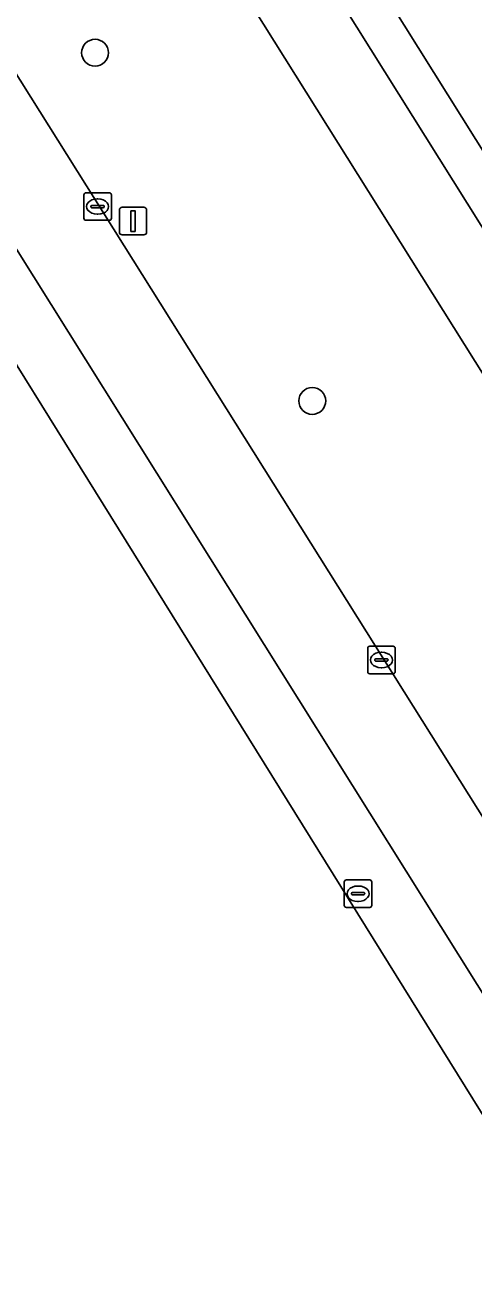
# Model space of a CAD drawing. Extents: x 160077 to 160948, y 386481 to 387498.
# Drawn here: x 160514.22 to 160530.54, y 386604.57 to 386650.13 of the extents above; entities that cross this region are included whole.
import ezdxf

# ---------------------------------------------------------------- set-up
doc = ezdxf.new("R2010")
doc.units = 0
for name, color, linetype in [('IMGEO_Berm_groen', 7, 'Continuous'), ('IMGEO_Boom', 7, 'Continuous'), ('IMGEO_Fietspad_gesloten', 7, 'Continuous'), ('IMGEO_Groenvoorziening', 7, 'Continuous'), ('IMGEO_Kolk', 7, 'Continuous'), ('IMGEO_Lichtmast', 7, 'Continuous'), ('IMGEO_OVBaan_gesloten', 7, 'Continuous'), ('IMGEO_Rijbaan_regionaal_gesloten', 7, 'Continuous'), ('IMGEO_Rioolput', 7, 'Continuous'), ('IMGEO_Voetpad_open', 7, 'Continuous')]:
    doc.layers.add(name, color=color, linetype=linetype)

msp = doc.modelspace()

# ---------------------------------------------------------------- linework, layer by layer
at = {"layer": 'IMGEO_Berm_groen'}
for points in [[(160469.262, 386719.4), (160555.818, 386581.643), (160559.632, 386575.392), (160564.214, 386568.079), (160567.677, 386562.751)], [(160583.066, 386554.607), (160580.234, 386559.082), (160573.74, 386569.221), (160562.433, 386587.034), (160550.968, 386605.402), (160545.504, 386614.157), (160545.353, 386614.4), (160540.384, 386622.308), (160531.85, 386635.887), (160531.36, 386636.669), (160520.175, 386654.495), (160507.988, 386673.919), (160499.383, 386687.635)]]:
    msp.add_lwpolyline(points, dxfattribs=at)
at = {"layer": 'IMGEO_Boom'}
for centre in [(160516.768, 386649.12), (160524.664, 386636.471)]:
    msp.add_circle(centre, 0.489, dxfattribs=at)
at = {"layer": 'IMGEO_Fietspad_gesloten'}
msp.add_lwpolyline([(160454.087, 386759.909), (160465.892, 386741.082), (160468.64, 386736.699), (160476.448, 386724.239), (160486.744, 386707.806), (160498.978, 386688.282), (160499.383, 386687.635), (160507.988, 386673.919), (160520.175, 386654.495), (160531.36, 386636.669), (160531.85, 386635.887), (160540.384, 386622.308), (160545.353, 386614.4), (160547.703, 386615.911), (160534.247, 386637.359), (160508.937, 386677.691), (160508.908, 386677.738), (160505.238, 386683.614), (160501.792, 386689.072), (160470.983, 386738.226)], dxfattribs=at)
at = {"layer": 'IMGEO_Groenvoorziening'}
msp.add_lwpolyline([(160524.32, 386656.006), (160535.38, 386638.369), (160539.496, 386640.901), (160527.678, 386660.188)], dxfattribs=at)
at = {"layer": 'IMGEO_Kolk'}
for p, q in [((160516.359, 386643.107), (160516.359, 386643.959)), ((160516.434, 386644.033), (160517.286, 386644.033)), ((160517.36, 386643.959), (160517.36, 386643.107)), ((160516.618, 386643.527), (160516.618, 386643.539)), ((160517.056, 386643.49), (160516.658, 386643.49)), ((160516.661, 386643.576), (160517.059, 386643.576)), ((160516.847, 386643.813), (160516.872, 386643.813)), ((160517.102, 386643.539), (160517.102, 386643.527)), ((160517.286, 386643.033), (160516.434, 386643.033)), ((160516.87, 386643.253), (160516.845, 386643.253)), ((160526.68, 386626.631), (160526.68, 386627.483)), ((160526.755, 386627.557), (160527.607, 386627.557)), ((160527.681, 386627.483), (160527.681, 386626.631)), ((160526.939, 386627.051), (160526.939, 386627.063)), ((160527.377, 386627.014), (160526.979, 386627.014)), ((160526.982, 386627.1), (160527.38, 386627.1)), ((160527.168, 386627.337), (160527.193, 386627.337)), ((160527.423, 386627.063), (160527.423, 386627.051)), ((160527.607, 386626.557), (160526.755, 386626.557)), ((160527.191, 386626.777), (160527.166, 386626.777))]:
    msp.add_line(p, q, dxfattribs=at)
for points in [[(160516.359, 386643.107), (160516.359, 386643.959)], [(160516.434, 386644.033), (160517.286, 386644.033)], [(160517.36, 386643.959), (160517.36, 386643.107)], [(160517.286, 386643.033), (160516.434, 386643.033)], [(160526.68, 386626.631), (160526.68, 386627.483)], [(160526.755, 386627.557), (160527.607, 386627.557)], [(160527.681, 386627.483), (160527.681, 386626.631)], [(160527.607, 386626.557), (160526.755, 386626.557)]]:
    msp.add_lwpolyline(points, dxfattribs=at)
for centre, radius, start, end in [((160516.436, 386643.957), 0.0765, 91.552, 178.448), ((160516.436, 386643.957), 0.0765, 91.552, 178.448), ((160517.284, 386643.957), 0.0765, 1.552, 88.448), ((160517.284, 386643.957), 0.0765, 1.552, 88.448), ((160516.658, 386643.536), 0.0403, 85.8775, 175.7526), ((160516.655, 386643.526), 0.0366, 178.938, 274.7102), ((160517.059, 386643.533), 0.043, 264.8664, 352.4533), ((160517.063, 386643.538), 0.0386, 1.7309, 96.639), ((160516.436, 386643.109), 0.0765, 181.552, 268.448), ((160516.436, 386643.109), 0.0765, 181.552, 268.448), ((160517.284, 386643.109), 0.0765, 271.552, 358.448), ((160517.284, 386643.109), 0.0765, 271.552, 358.448), ((160526.757, 386627.481), 0.0765, 91.552, 178.448), ((160526.757, 386627.481), 0.0765, 91.552, 178.448), ((160527.605, 386627.481), 0.0765, 1.552, 88.448), ((160527.605, 386627.481), 0.0765, 1.552, 88.448), ((160526.979, 386627.06), 0.0403, 85.8775, 175.7526), ((160526.976, 386627.05), 0.0366, 178.938, 274.7102), ((160527.38, 386627.057), 0.043, 264.8664, 352.4533), ((160527.384, 386627.062), 0.0386, 1.7309, 96.639), ((160526.757, 386626.633), 0.0765, 181.552, 268.448), ((160526.757, 386626.633), 0.0765, 181.552, 268.448), ((160527.605, 386626.633), 0.0765, 271.552, 358.448), ((160527.605, 386626.633), 0.0765, 271.552, 358.448)]:
    msp.add_arc(centre, radius, start, end, dxfattribs=at)
for centre, major_axis, ratio, start_param, end_param in [((160516.846, 386643.533), (-0.387, 0.002), 0.722429, 4.712389, 7.853982), ((160516.871, 386643.533), (-0.39, 0.002), 0.717154, 1.570796, 4.712389), ((160527.167, 386627.057), (-0.387, 0.002), 0.722429, 4.712389, 7.853982), ((160527.192, 386627.057), (-0.39, 0.002), 0.717154, 1.570796, 4.712389)]:
    msp.add_ellipse(centre, major_axis=major_axis, ratio=ratio, start_param=start_param, end_param=end_param, dxfattribs=at)
at = {"layer": 'IMGEO_Lichtmast'}
for p, q in [((160517.65, 386642.605), (160517.65, 386643.405)), ((160517.65, 386643.405), (160517.65, 386642.605)), ((160517.75, 386643.505), (160518.54, 386643.505)), ((160518.54, 386643.505), (160517.75, 386643.505)), ((160518.64, 386643.405), (160518.64, 386642.605)), ((160518.64, 386642.605), (160518.64, 386643.405)), ((160518.54, 386642.505), (160517.75, 386642.505)), ((160517.75, 386642.505), (160518.54, 386642.505))]:
    msp.add_line(p, q, dxfattribs=at)
msp.add_lwpolyline([(160518.07, 386643.38), (160518.22, 386643.38), (160518.22, 386642.63), (160518.07, 386642.63), (160518.07, 386643.38)], dxfattribs=at)
for centre, start, end in [((160517.75, 386643.405), 90, 180), ((160517.75, 386643.405), 90, 180), ((160518.54, 386643.405), 0, 90), ((160518.54, 386643.405), 360, 90), ((160517.75, 386642.605), 180, 270), ((160517.75, 386642.605), 180, 270), ((160518.54, 386642.605), 270, 0), ((160518.54, 386642.605), 270, 0)]:
    msp.add_arc(centre, 0.1, start, end, dxfattribs=at)
at = {"layer": 'IMGEO_OVBaan_gesloten'}
for points in [[(160437.039, 386763.769), (160425.154, 386780.307), (160461.301, 386722.319), (160467.973, 386711.615), (160497.135, 386664.741), (160531.896, 386608.867)], [(160531.896, 386608.867), (160533.871, 386610.149), (160489.97, 386680.162), (160444.774, 386752.299)]]:
    msp.add_lwpolyline(points, dxfattribs=at)
at = {"layer": 'IMGEO_Rijbaan_regionaal_gesloten'}
for points in [[(160444.774, 386752.299), (160489.97, 386680.162), (160533.871, 386610.149), (160540.407, 386599.725), (160544.265, 386593.572), (160552.394, 386580.604), (160558.403, 386571.103), (160563.595, 386562.96)], [(160567.677, 386562.751), (160564.214, 386568.079), (160559.632, 386575.392), (160555.818, 386581.643), (160469.262, 386719.4)]]:
    msp.add_lwpolyline(points, dxfattribs=at)
at = {"layer": 'IMGEO_Rioolput'}
for p, q in [((160525.83, 386618.138), (160525.83, 386618.99)), ((160525.905, 386619.064), (160526.757, 386619.064)), ((160526.318, 386618.844), (160526.343, 386618.844)), ((160526.831, 386618.99), (160526.831, 386618.138)), ((160526.089, 386618.558), (160526.089, 386618.57)), ((160526.527, 386618.521), (160526.129, 386618.521)), ((160526.132, 386618.607), (160526.53, 386618.607)), ((160526.573, 386618.57), (160526.573, 386618.558)), ((160526.757, 386618.064), (160525.905, 386618.064)), ((160526.341, 386618.284), (160526.316, 386618.284))]:
    msp.add_line(p, q, dxfattribs=at)
for points in [[(160525.83, 386618.138), (160525.83, 386618.99)], [(160525.905, 386619.064), (160526.757, 386619.064)], [(160526.831, 386618.99), (160526.831, 386618.138)], [(160526.757, 386618.064), (160525.905, 386618.064)]]:
    msp.add_lwpolyline(points, dxfattribs=at)
for centre, radius, start, end in [((160525.907, 386618.988), 0.0765, 91.552, 178.448), ((160525.907, 386618.988), 0.0765, 91.552, 178.448), ((160526.755, 386618.988), 0.0765, 1.552, 88.448), ((160526.755, 386618.988), 0.0765, 1.552, 88.448), ((160526.129, 386618.567), 0.0403, 85.8775, 175.7526), ((160526.126, 386618.557), 0.0366, 178.938, 274.7102), ((160526.53, 386618.564), 0.043, 264.8664, 352.4533), ((160526.534, 386618.569), 0.0386, 1.7309, 96.639), ((160525.907, 386618.14), 0.0765, 181.552, 268.448), ((160525.907, 386618.14), 0.0765, 181.552, 268.448), ((160526.755, 386618.14), 0.0765, 271.552, 358.448), ((160526.755, 386618.14), 0.0765, 271.552, 358.448)]:
    msp.add_arc(centre, radius, start, end, dxfattribs=at)
for centre, major_axis, ratio, start_param, end_param in [((160526.317, 386618.564), (-0.387, 0.002), 0.722429, 4.712389, 7.853982), ((160526.342, 386618.564), (-0.39, 0.002), 0.717154, 1.570796, 4.712389)]:
    msp.add_ellipse(centre, major_axis=major_axis, ratio=ratio, start_param=start_param, end_param=end_param, dxfattribs=at)
at = {"layer": 'IMGEO_Voetpad_open'}
for points in [[(160549.014, 386616.631), (160548.38, 386617.651), (160536.318, 386636.876), (160536.271, 386636.951), (160535.523, 386638.141), (160535.38, 386638.369), (160524.32, 386656.006), (160521.222, 386660.93), (160509.139, 386680.171)], [(160508.908, 386677.738), (160508.937, 386677.691), (160534.247, 386637.359), (160547.703, 386615.911), (160549.473, 386613.148)]]:
    msp.add_lwpolyline(points, dxfattribs=at)

doc.saveas('drawing.dxf')
